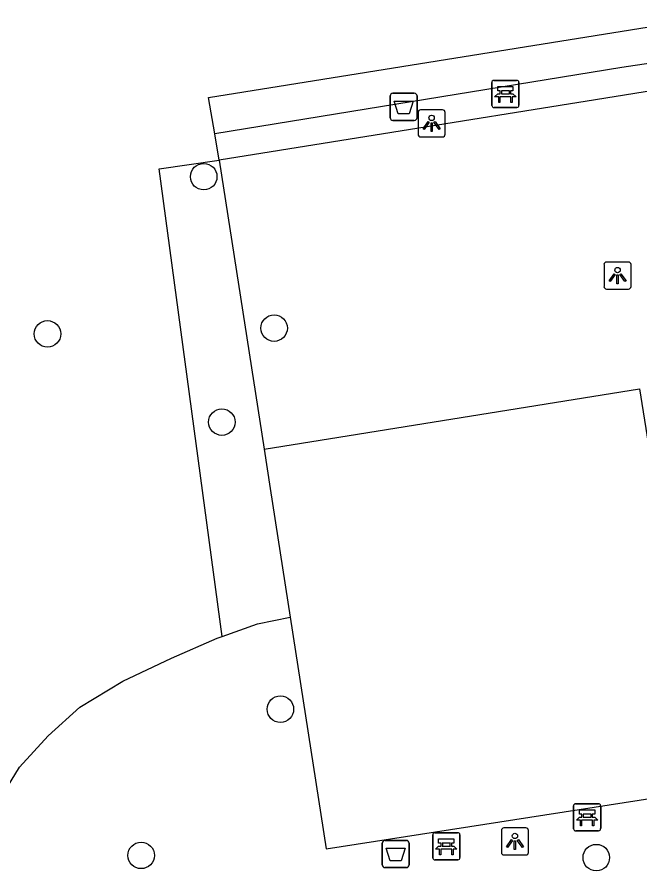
# Model space of a CAD drawing. Extents: x 160077 to 160945, y 386481 to 387498.
# Drawn here: x 160546.04 to 160568.99, y 387004.67 to 387036.16 of the extents above; entities that cross this region are included whole.
import ezdxf

# ---------------------------------------------------------------- set-up
doc = ezdxf.new("R2010")
doc.units = 0
for name, color, linetype in [('IMGEO_Afvalbak', 7, 'Continuous'), ('IMGEO_Bank', 7, 'Continuous'), ('IMGEO_Boom', 7, 'Continuous'), ('IMGEO_Groenvoorziening', 7, 'Continuous'), ('IMGEO_Lichtpunt', 7, 'Continuous'), ('IMGEO_Voetpad_open', 7, 'Continuous')]:
    doc.layers.add(name, color=color, linetype=linetype)

msp = doc.modelspace()

# ---------------------------------------------------------------- linework, layer by layer
at = {"layer": 'IMGEO_Afvalbak'}
for p, q in [((160559.789, 387032.451), (160559.789, 387033.251)), ((160559.789, 387033.251), (160559.789, 387032.451)), ((160559.889, 387033.351), (160560.679, 387033.351)), ((160560.679, 387033.351), (160559.889, 387033.351)), ((160560.779, 387033.251), (160560.779, 387032.451)), ((160560.779, 387032.451), (160560.779, 387033.251)), ((160560.679, 387032.351), (160559.889, 387032.351)), ((160559.889, 387032.351), (160560.679, 387032.351)), ((160559.597, 387005.799), (160560.387, 387005.799)), ((160560.387, 387005.799), (160559.597, 387005.799)), ((160559.497, 387004.899), (160559.497, 387005.699)), ((160559.497, 387005.699), (160559.497, 387004.899)), ((160560.487, 387005.699), (160560.487, 387004.899)), ((160560.487, 387004.899), (160560.487, 387005.699)), ((160560.387, 387004.799), (160559.597, 387004.799)), ((160559.597, 387004.799), (160560.387, 387004.799))]:
    msp.add_line(p, q, dxfattribs=at)
for points in [[(160559.932, 387033.065), (160560.636, 387033.065), (160560.487, 387032.595), (160560.081, 387032.595), (160559.932, 387033.065)], [(160559.64, 387005.513), (160560.344, 387005.513), (160560.195, 387005.043), (160559.789, 387005.043), (160559.64, 387005.513)]]:
    msp.add_lwpolyline(points, dxfattribs=at)
for centre, start, end in [((160559.889, 387033.251), 90, 180), ((160559.889, 387033.251), 90, 180), ((160560.679, 387033.251), 0, 90), ((160560.679, 387033.251), 360, 90), ((160559.889, 387032.451), 180, 270), ((160559.889, 387032.451), 180, 270), ((160560.679, 387032.451), 270, 0), ((160560.679, 387032.451), 270, 0), ((160559.597, 387005.699), 90, 180), ((160559.597, 387005.699), 90, 180), ((160560.387, 387005.699), 0, 90), ((160560.387, 387005.699), 360, 90), ((160559.597, 387004.899), 180, 270), ((160559.597, 387004.899), 180, 270), ((160560.387, 387004.899), 270, 0), ((160560.387, 387004.899), 270, 0)]:
    msp.add_arc(centre, 0.1, start, end, dxfattribs=at)
at = {"layer": 'IMGEO_Bank'}
for p, q in [((160563.61, 387033.827), (160564.451, 387033.827)), ((160564.451, 387033.827), (160563.61, 387033.827)), ((160563.535, 387032.902), (160563.535, 387033.743)), ((160563.535, 387033.743), (160563.535, 387032.902)), ((160564.535, 387033.752), (160564.535, 387032.911)), ((160564.535, 387032.911), (160564.535, 387033.752)), ((160564.232, 387033.225), (160563.839, 387033.225)), ((160563.844, 387033.333), (160563.844, 387033.439)), ((160563.888, 387033.439), (160563.888, 387033.333)), ((160564.176, 387033.445), (160563.894, 387033.445)), ((160563.894, 387033.327), (160564.176, 387033.327)), ((160564.182, 387033.333), (160564.182, 387033.439)), ((160564.226, 387033.439), (160564.226, 387033.333)), ((160564.46, 387032.827), (160563.619, 387032.827)), ((160563.619, 387032.827), (160564.46, 387032.827)), ((160566.547, 387006.228), (160566.547, 387007.069)), ((160566.547, 387007.069), (160566.547, 387006.228)), ((160566.622, 387007.153), (160567.463, 387007.153)), ((160567.463, 387007.153), (160566.622, 387007.153)), ((160567.547, 387007.078), (160567.547, 387006.237)), ((160567.547, 387006.237), (160567.547, 387007.078)), ((160566.856, 387006.659), (160566.856, 387006.765)), ((160566.9, 387006.765), (160566.9, 387006.659)), ((160567.188, 387006.771), (160566.906, 387006.771)), ((160567.194, 387006.659), (160567.194, 387006.765)), ((160567.238, 387006.765), (160567.238, 387006.659)), ((160567.244, 387006.551), (160566.851, 387006.551)), ((160566.906, 387006.653), (160567.188, 387006.653)), ((160561.435, 387006.084), (160562.276, 387006.084)), ((160562.276, 387006.084), (160561.435, 387006.084)), ((160567.472, 387006.153), (160566.631, 387006.153)), ((160566.631, 387006.153), (160567.472, 387006.153)), ((160561.36, 387005.159), (160561.36, 387006)), ((160561.36, 387006), (160561.36, 387005.159)), ((160562.36, 387006.009), (160562.36, 387005.168)), ((160562.36, 387005.168), (160562.36, 387006.009)), ((160562.057, 387005.482), (160561.664, 387005.482)), ((160561.669, 387005.59), (160561.669, 387005.696)), ((160561.713, 387005.696), (160561.713, 387005.59)), ((160562.001, 387005.702), (160561.719, 387005.702)), ((160561.719, 387005.584), (160562.001, 387005.584)), ((160562.007, 387005.59), (160562.007, 387005.696)), ((160562.051, 387005.696), (160562.051, 387005.59)), ((160562.285, 387005.084), (160561.444, 387005.084)), ((160561.444, 387005.084), (160562.285, 387005.084))]:
    msp.add_line(p, q, dxfattribs=at)
for points in [[(160563.838, 387033.445), (160563.752, 387033.445), (160563.752, 387033.606), (160564.315, 387033.606), (160564.315, 387033.445), (160564.232, 387033.445)], [(160563.782, 387033.225), (160563.64, 387033.225), (160563.752, 387033.327), (160563.838, 387033.327)], [(160563.832, 387033.218), (160563.832, 387033.011), (160563.789, 387033.011), (160563.789, 387033.218)], [(160564.232, 387033.327), (160564.315, 387033.327), (160564.427, 387033.225), (160564.288, 387033.225)], [(160564.282, 387033.218), (160564.282, 387033.011), (160564.238, 387033.011), (160564.238, 387033.218)], [(160566.85, 387006.771), (160566.764, 387006.771), (160566.764, 387006.932), (160567.327, 387006.932), (160567.327, 387006.771), (160567.244, 387006.771)], [(160566.794, 387006.551), (160566.652, 387006.551), (160566.764, 387006.653), (160566.85, 387006.653)], [(160566.844, 387006.544), (160566.844, 387006.337), (160566.801, 387006.337), (160566.801, 387006.544)], [(160567.244, 387006.653), (160567.327, 387006.653), (160567.439, 387006.551), (160567.3, 387006.551)], [(160567.294, 387006.544), (160567.294, 387006.337), (160567.25, 387006.337), (160567.25, 387006.544)], [(160561.663, 387005.702), (160561.577, 387005.702), (160561.577, 387005.863), (160562.14, 387005.863), (160562.14, 387005.702), (160562.057, 387005.702)], [(160561.607, 387005.482), (160561.465, 387005.482), (160561.577, 387005.584), (160561.663, 387005.584)], [(160561.657, 387005.475), (160561.657, 387005.268), (160561.614, 387005.268), (160561.614, 387005.475)], [(160562.057, 387005.584), (160562.14, 387005.584), (160562.252, 387005.482), (160562.113, 387005.482)], [(160562.107, 387005.475), (160562.107, 387005.268), (160562.063, 387005.268), (160562.063, 387005.475)]]:
    msp.add_lwpolyline(points, dxfattribs=at)
for centre, radius, start, end in [((160563.613, 387033.749), 0.0779, 92.4484, 184.2845), ((160563.613, 387033.749), 0.0779, 92.4484, 184.2845), ((160564.457, 387033.749), 0.0779, 2.4484, 94.2845), ((160564.457, 387033.749), 0.0779, 2.4484, 94.2845), ((160563.782, 387033.218), 0.00671, 2.8957, 87.1043), ((160563.839, 387033.218), 0.00671, 92.8957, 177.1043), ((160563.837, 387033.438), 0.00671, 2.8957, 87.1043), ((160563.837, 387033.334), 0.00671, 272.8957, 357.1043), ((160563.894, 387033.438), 0.00671, 92.8957, 177.1043), ((160563.894, 387033.334), 0.00671, 182.8957, 267.1043), ((160564.176, 387033.438), 0.00671, 2.8957, 87.1043), ((160564.176, 387033.334), 0.00671, 272.8957, 357.1043), ((160564.233, 387033.438), 0.00671, 92.8957, 177.1043), ((160564.233, 387033.334), 0.00671, 182.8957, 267.1043), ((160564.231, 387033.218), 0.00671, 2.8957, 87.1043), ((160564.288, 387033.218), 0.00671, 92.8957, 177.1043), ((160563.613, 387032.905), 0.0779, 182.4484, 274.2845), ((160563.613, 387032.905), 0.0779, 182.4484, 274.2845), ((160564.457, 387032.905), 0.0779, 272.4484, 4.2845), ((160564.457, 387032.905), 0.0779, 272.4484, 4.2845), ((160566.625, 387007.075), 0.0779, 92.4484, 184.2845), ((160566.625, 387007.075), 0.0779, 92.4484, 184.2845), ((160567.469, 387007.075), 0.0779, 2.4484, 94.2845), ((160567.469, 387007.075), 0.0779, 2.4484, 94.2845), ((160566.849, 387006.764), 0.00671, 2.8957, 87.1043), ((160566.906, 387006.764), 0.00671, 92.8957, 177.1043), ((160567.188, 387006.764), 0.00671, 2.8957, 87.1043), ((160567.245, 387006.764), 0.00671, 92.8957, 177.1043), ((160566.794, 387006.544), 0.00671, 2.8957, 87.1043), ((160566.851, 387006.544), 0.00671, 92.8957, 177.1043), ((160566.849, 387006.66), 0.00671, 272.8957, 357.1043), ((160566.906, 387006.66), 0.00671, 182.8957, 267.1043), ((160567.188, 387006.66), 0.00671, 272.8957, 357.1043), ((160567.245, 387006.66), 0.00671, 182.8957, 267.1043), ((160567.243, 387006.544), 0.00671, 2.8957, 87.1043), ((160567.3, 387006.544), 0.00671, 92.8957, 177.1043), ((160561.438, 387006.006), 0.0779, 92.4484, 184.2845), ((160561.438, 387006.006), 0.0779, 92.4484, 184.2845), ((160562.282, 387006.006), 0.0779, 2.4484, 94.2845), ((160562.282, 387006.006), 0.0779, 2.4484, 94.2845), ((160566.625, 387006.231), 0.0779, 182.4484, 274.2845), ((160566.625, 387006.231), 0.0779, 182.4484, 274.2845), ((160567.469, 387006.231), 0.0779, 272.4484, 4.2845), ((160567.469, 387006.231), 0.0779, 272.4484, 4.2845), ((160561.607, 387005.475), 0.00671, 2.8957, 87.1043), ((160561.664, 387005.475), 0.00671, 92.8957, 177.1043), ((160561.662, 387005.695), 0.00671, 2.8957, 87.1043), ((160561.662, 387005.591), 0.00671, 272.8957, 357.1043), ((160561.719, 387005.695), 0.00671, 92.8957, 177.1043), ((160561.719, 387005.591), 0.00671, 182.8957, 267.1043), ((160562.001, 387005.695), 0.00671, 2.8957, 87.1043), ((160562.001, 387005.591), 0.00671, 272.8957, 357.1043), ((160562.058, 387005.695), 0.00671, 92.8957, 177.1043), ((160562.058, 387005.591), 0.00671, 182.8957, 267.1043), ((160562.056, 387005.475), 0.00671, 2.8957, 87.1043), ((160562.113, 387005.475), 0.00671, 92.8957, 177.1043), ((160561.438, 387005.162), 0.0779, 182.4484, 274.2845), ((160561.438, 387005.162), 0.0779, 182.4484, 274.2845), ((160562.282, 387005.162), 0.0779, 272.4484, 4.2845), ((160562.282, 387005.162), 0.0779, 272.4484, 4.2845)]:
    msp.add_arc(centre, radius, start, end, dxfattribs=at)
at = {"layer": 'IMGEO_Boom'}
for centre in [(160552.918, 387030.276), (160547.161, 387024.478), (160555.513, 387024.692), (160553.588, 387021.226), (160555.743, 387010.639), (160550.613, 387005.248), (160567.387, 387005.164)]:
    msp.add_circle(centre, 0.489, dxfattribs=at)
at = {"layer": 'IMGEO_Groenvoorziening'}
for points in [[(160553.333, 387031.854), (160553.09, 387033.201), (160571.553, 387036.161), (160571.776, 387034.823)], [(160553.596, 387013.319), (160551.279, 387030.562), (160553.488, 387030.885)], [(160553.488, 387030.885), (160555.143, 387020.231)], [(160555.143, 387020.231), (160568.972, 387022.455), (160570.667, 387011.821)], [(160555.143, 387020.231), (160555.369, 387018.778), (160556.106, 387014.033)], [(160553.596, 387013.319), (160554.899, 387013.784), (160556.106, 387014.033)], [(160556.106, 387014.033), (160557.433, 387005.487), (160570.778, 387007.571), (160571.309, 387007.688), (160570.759, 387011.228)], [(160544.866, 387006.442), (160546.131, 387008.499), (160547.187, 387009.662), (160548.349, 387010.719), (160549.934, 387011.67), (160551.729, 387012.516), (160553.42, 387013.256), (160553.596, 387013.319)]]:
    msp.add_lwpolyline(points, dxfattribs=at)
at = {"layer": 'IMGEO_Lichtpunt'}
for p, q in [((160560.819, 387032.645), (160560.819, 387031.838)), ((160560.819, 387032.645), (160560.819, 387031.838)), ((160561.721, 387032.74), (160560.913, 387032.74)), ((160561.721, 387032.74), (160560.913, 387032.74)), ((160561.815, 387031.838), (160561.815, 387032.645)), ((160561.815, 387031.838), (160561.815, 387032.645)), ((160560.913, 387031.744), (160561.721, 387031.744)), ((160560.913, 387031.744), (160561.721, 387031.744)), ((160567.67, 387027.034), (160567.67, 387026.227)), ((160567.67, 387027.034), (160567.67, 387026.227)), ((160568.572, 387027.129), (160567.764, 387027.129)), ((160568.572, 387027.129), (160567.764, 387027.129)), ((160568.666, 387026.227), (160568.666, 387027.034)), ((160568.666, 387026.227), (160568.666, 387027.034)), ((160567.764, 387026.133), (160568.572, 387026.133)), ((160567.764, 387026.133), (160568.572, 387026.133)), ((160563.889, 387006.166), (160563.889, 387005.359)), ((160563.889, 387006.166), (160563.889, 387005.359)), ((160564.791, 387006.261), (160563.983, 387006.261)), ((160564.791, 387006.261), (160563.983, 387006.261)), ((160564.885, 387005.359), (160564.885, 387006.166)), ((160564.885, 387005.359), (160564.885, 387006.166)), ((160563.983, 387005.265), (160564.791, 387005.265)), ((160563.983, 387005.265), (160564.791, 387005.265))]:
    msp.add_line(p, q, dxfattribs=at)
for points in [[(160561.193, 387032.309), (160561.232, 387032.281), (160561.044, 387032.019), (160561.006, 387032.046), (160561.193, 387032.309)], [(160561.295, 387032.261), (160561.342, 387032.261), (160561.342, 387031.939), (160561.295, 387031.939), (160561.295, 387032.261)], [(160561.405, 387032.281), (160561.443, 387032.308), (160561.63, 387032.046), (160561.591, 387032.018), (160561.405, 387032.281)], [(160568.044, 387026.698), (160568.083, 387026.67), (160567.895, 387026.408), (160567.857, 387026.435), (160568.044, 387026.698)], [(160568.146, 387026.65), (160568.193, 387026.65), (160568.193, 387026.328), (160568.146, 387026.328), (160568.146, 387026.65)], [(160568.256, 387026.67), (160568.294, 387026.697), (160568.481, 387026.435), (160568.442, 387026.407), (160568.256, 387026.67)], [(160564.263, 387005.83), (160564.302, 387005.802), (160564.114, 387005.54), (160564.076, 387005.567), (160564.263, 387005.83)], [(160564.365, 387005.782), (160564.412, 387005.782), (160564.412, 387005.46), (160564.365, 387005.46), (160564.365, 387005.782)], [(160564.475, 387005.802), (160564.513, 387005.829), (160564.7, 387005.567), (160564.661, 387005.539), (160564.475, 387005.802)]]:
    msp.add_lwpolyline(points, dxfattribs=at)
for centre in [(160561.318, 387032.443), (160568.169, 387026.832), (160564.388, 387005.964)]:
    msp.add_circle(centre, 0.0994, dxfattribs=at)
for centre, start, end in [((160560.913, 387032.645), 90, 180), ((160560.913, 387032.645), 90, 180), ((160561.721, 387032.645), 0, 90), ((160561.721, 387032.645), 0, 90), ((160560.913, 387031.838), 180, 270), ((160560.913, 387031.838), 180, 270), ((160561.721, 387031.838), 270, 0), ((160561.721, 387031.838), 270, 360), ((160567.764, 387027.034), 90, 180), ((160567.764, 387027.034), 90, 180), ((160568.572, 387027.034), 0, 90), ((160568.572, 387027.034), 0, 90), ((160567.764, 387026.227), 180, 270), ((160567.764, 387026.227), 180, 270), ((160568.572, 387026.227), 270, 0), ((160568.572, 387026.227), 270, 360), ((160563.983, 387006.166), 90, 180), ((160563.983, 387006.166), 90, 180), ((160564.791, 387006.166), 0, 90), ((160564.791, 387006.166), 0, 90), ((160563.983, 387005.359), 180, 270), ((160563.983, 387005.359), 180, 270), ((160564.791, 387005.359), 270, 0), ((160564.791, 387005.359), 270, 360)]:
    msp.add_arc(centre, 0.0946, start, end, dxfattribs=at)
at = {"layer": 'IMGEO_Voetpad_open'}
for points in [[(160580.713, 387035.264), (160567.361, 387033.111), (160559.854, 387031.909), (160553.488, 387030.885)], [(160571.776, 387034.823), (160568.329, 387034.305), (160553.333, 387031.854)], [(160553.488, 387030.885), (160553.333, 387031.854)]]:
    msp.add_lwpolyline(points, dxfattribs=at)

doc.saveas('drawing.dxf')
